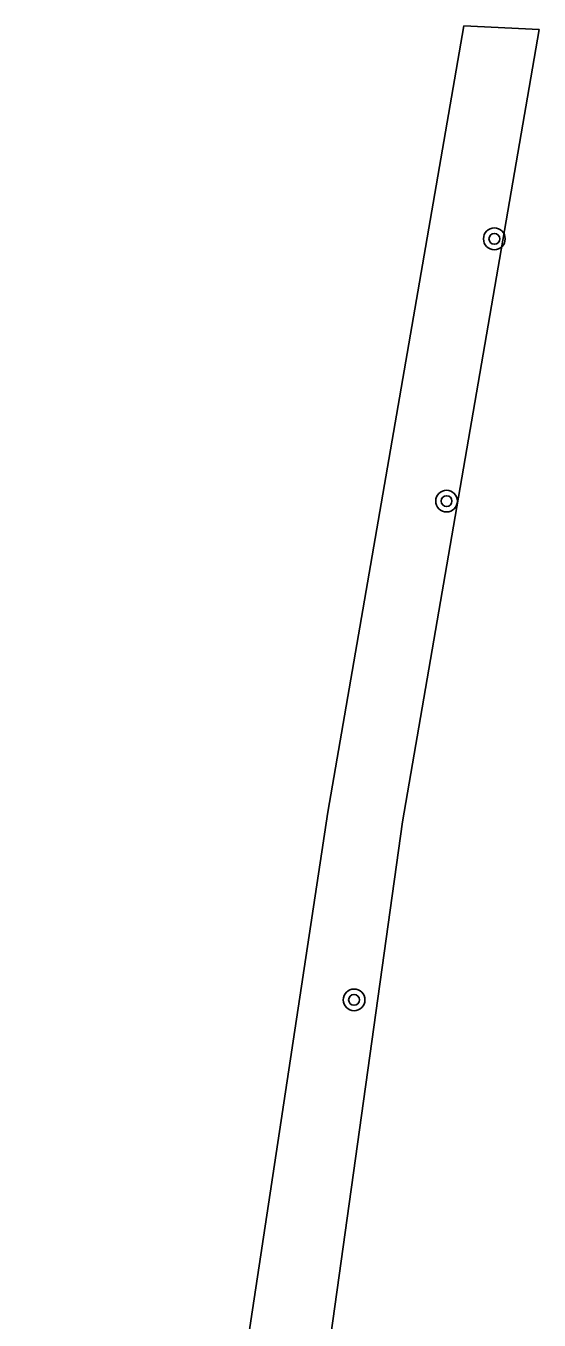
# Model space of a CAD drawing. Extents: x 124000 to 129000, y 395500 to 397503.
# Drawn here: x 125154.11 to 125173.01, y 396506 to 396553.64 of the extents above; entities that cross this region are included whole.
import ezdxf

# ---------------------------------------------------------------- set-up
doc = ezdxf.new("R2010")
doc.units = 0
doc.layers.add('gt-symb-boom', color=7, linetype='Continuous')
doc.layers.add('gx-grn-maaiveld', color=7, linetype='Continuous')

# ---------------------------------------------------------------- blocks, each defined once
blk = doc.blocks.new('gt0-BOOM')
at = {"layer": 'gt-symb-boom'}
for radius in [0.4, 0.2]:
    blk.add_circle((0, 0), radius, dxfattribs=at)

msp = doc.modelspace()

# ---------------------------------------------------------------- linework, layer by layer
at = {"layer": 'gx-grn-maaiveld'}
for p, q in [((125170.228, 396553.643), (125165.231, 396524.7)), ((125167.978, 396524.346), (125173.006, 396553.511)), ((125173.006, 396553.511), (125170.228, 396553.643)), ((125154.108, 396451.436), (125165.231, 396524.7)), ((125167.978, 396524.346), (125159.208, 396461.571))]:
    msp.add_line(p, q, dxfattribs=at)

# ---------------------------------------------------------------- block references
at = {"layer": 'gt-symb-boom'}
for p in [(125171.357, 396545.804), (125169.598, 396536.151), (125166.193, 396517.792)]:
    msp.add_blockref('gt0-BOOM', p, dxfattribs=at)

doc.saveas('drawing.dxf')
